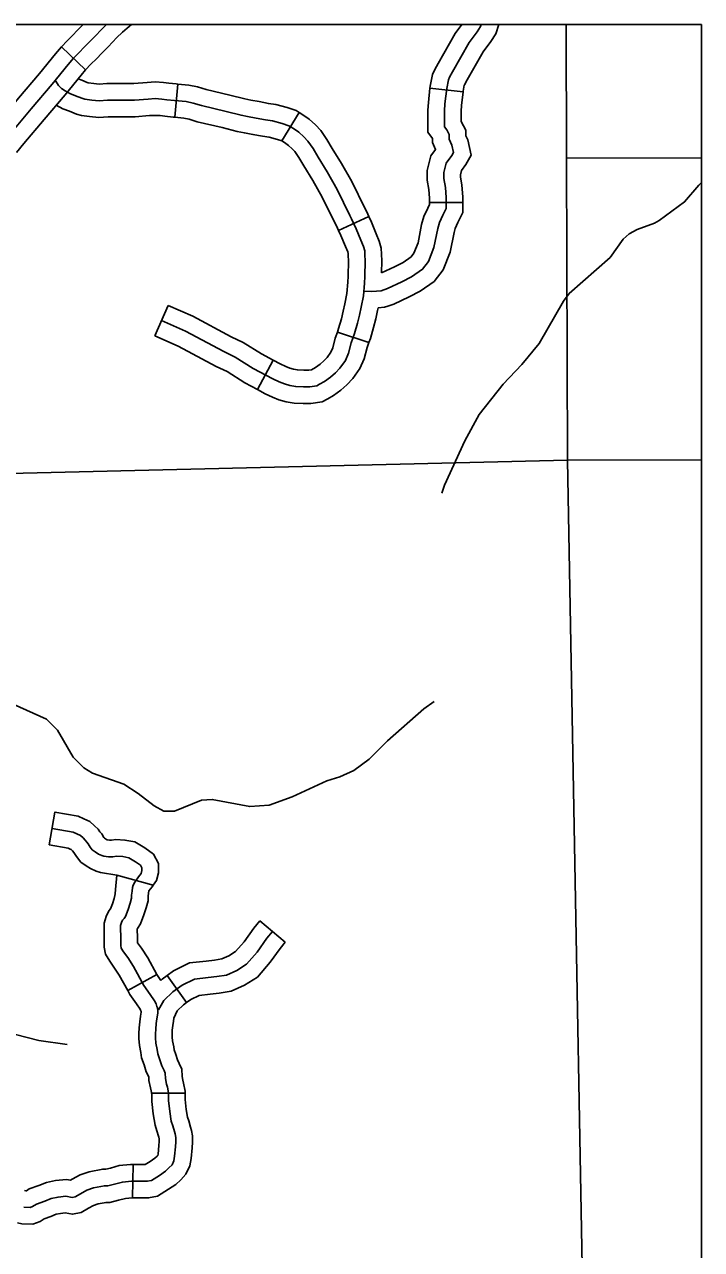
# Model space of a CAD drawing. Extents: x 1377389 to 1380723, y 1168351 to 1170484.
# Drawn here: x 1379787 to 1379848, y 1169469.1 to 1169579.4 of the extents above; entities that cross this region are included whole.
import ezdxf

# ---------------------------------------------------------------- set-up
doc = ezdxf.new("R2010")
doc.units = 0
doc.layers.add('B_Fill', color=7, linetype='Continuous')
doc.layers.add('B_Text', color=7, linetype='Continuous')

msp = doc.modelspace()

# ---------------------------------------------------------------- linework, layer by layer
at = {"layer": 'B_Fill'}
for p, q in [((1379790.37, 1169577.43), (1379792.54, 1169575.35)), ((1379800.86, 1169574.06), (1379800.58, 1169571.07)), ((1379823.57, 1169573.68), (1379826.55, 1169573.35)), ((1379811.78, 1169571.5), (1379810.21, 1169568.95)), ((1379823.54, 1169563.39), (1379826.54, 1169563.39)), ((1379818.07, 1169562.13), (1379815.34, 1169560.88)), ((1379798.78, 1169551.39), (1379799.99, 1169554.13)), ((1379818.07, 1169550.78), (1379815.23, 1169551.73)), ((1379808.02, 1169546.55), (1379809.44, 1169549.19)), ((1379798.63, 1169501.91), (1379795.37, 1169502.81)), ((1379808.24, 1169498.69), (1379810.53, 1169496.76)), ((1379798.96, 1169493.87), (1379796.35, 1169492.41)), ((1379799.88, 1169493.76), (1379801.64, 1169491.33)), ((1379801.51, 1169483.16), (1379798.51, 1169483.16)), ((1379796.78, 1169473.76), (1379796.84, 1169476.76))]:
    msp.add_line(p, q, dxfattribs=at)
for points in [[(1379790.37, 1169577.42), (1379790.88, 1169577.95), (1379791.34, 1169578.41), (1379791.85, 1169578.96), (1379792.33, 1169579.43)], [(1379791.46, 1169576.39), (1379791.95, 1169576.9), (1379792.42, 1169577.38), (1379792.92, 1169577.91), (1379793.45, 1169578.43), (1379793.91, 1169578.92), (1379794.28, 1169579.29), (1379794.42, 1169579.43)], [(1379792.54, 1169575.35), (1379793.02, 1169575.85), (1379793.51, 1169576.34), (1379793.99, 1169576.86), (1379794.53, 1169577.38), (1379794.99, 1169577.88), (1379795.33, 1169578.22), (1379795.86, 1169578.73), (1379796.3, 1169579.11), (1379796.69, 1169579.43)], [(1379828.19, 1169579.43), (1379828.13, 1169579.26), (1379827.82, 1169578.76), (1379827.1, 1169577.81), (1379825.61, 1169575.17), (1379825.34, 1169574.68), (1379825.23, 1169574.45), (1379825.08, 1169573.65), (1379824.92, 1169572.27), (1379824.89, 1169571.66), (1379824.89, 1169570.67), (1379824.89, 1169570.21), (1379825.08, 1169569.95), (1379825.31, 1169569.53), (1379825.31, 1169569.11), (1379825.53, 1169568.57), (1379825.69, 1169567.89), (1379825.53, 1169567.62), (1379825.04, 1169566.93), (1379824.81, 1169566.09), (1379824.81, 1169565.56), (1379824.96, 1169564.76), (1379825.04, 1169563.84), (1379825.04, 1169563.12), (1379825.04, 1169562.85), (1379824.73, 1169562.24), (1379824.43, 1169561.59), (1379824.28, 1169561.06), (1379823.93, 1169559.34), (1379823.44, 1169558.08), (1379822.9, 1169557.39), (1379821.91, 1169556.71), (1379821.04, 1169556.25), (1379819.74, 1169555.64), (1379819.17, 1169555.45), (1379818.33, 1169555.37), (1379817.64, 1169555.41)], [(1379826.44, 1169579.43), (1379825.84, 1169578.63), (1379824.3, 1169575.9), (1379824.01, 1169575.37), (1379823.79, 1169574.93), (1379823.59, 1169573.87), (1379823.57, 1169573.68)], [(1379829.78, 1169579.43), (1379829.49, 1169578.6), (1379829.06, 1169577.91), (1379828.35, 1169576.98), (1379826.92, 1169574.45), (1379826.68, 1169573.99), (1379826.66, 1169573.96), (1379826.56, 1169573.42), (1379826.55, 1169573.35)], [(1379835.83, 1169579.43), (1379835.88, 1169567.4)], [(1379784.01, 1169569.82), (1379784.68, 1169570.63), (1379786.5, 1169572.8), (1379788.39, 1169575.02), (1379789.83, 1169576.79), (1379790.37, 1169577.43)], [(1379785.84, 1169569.67), (1379787.65, 1169571.83), (1379789.54, 1169574.06), (1379790.98, 1169575.83), (1379791.46, 1169576.39)], [(1379792.54, 1169575.35), (1379792.14, 1169574.87), (1379790.7, 1169573.1), (1379788.8, 1169570.87), (1379786.99, 1169568.71), (1379786.33, 1169567.91)], [(1379799.39, 1169552.76), (1379801.55, 1169551.8), (1379804.99, 1169549.96), (1379806.02, 1169549.47), (1379807.64, 1169548.45), (1379809.4, 1169547.51), (1379809.98, 1169547.24), (1379810.45, 1169547.05), (1379810.94, 1169546.91), (1379811.48, 1169546.82), (1379812.16, 1169546.8), (1379812.73, 1169546.79), (1379813.37, 1169546.88), (1379813.63, 1169547.03), (1379814.07, 1169547.28), (1379814.6, 1169547.66), (1379815.06, 1169548.06), (1379815.46, 1169548.48), (1379815.95, 1169549.17), (1379816.23, 1169549.81), (1379816.48, 1169550.75), (1379816.77, 1169551.61), (1379817.04, 1169552.53), (1379817.22, 1169553.26), (1379817.38, 1169553.96), (1379817.57, 1169554.99), (1379817.68, 1169556.14), (1379817.7, 1169556.73), (1379817.72, 1169558.14), (1379817.71, 1169558.68), (1379817.69, 1169559.03), (1379817.58, 1169559.43), (1379817.34, 1169560), (1379816.92, 1169561.02), (1379816.51, 1169561.92), (1379816.36, 1169562.23), (1379815.2, 1169564.58), (1379814.31, 1169566.16), (1379813.49, 1169567.48), (1379813.03, 1169568.27), (1379812.57, 1169568.93), (1379812.21, 1169569.32), (1379811.75, 1169569.72), (1379811.28, 1169570.05), (1379810.86, 1169570.31), (1379810.26, 1169570.51), (1379809.38, 1169570.74), (1379808.75, 1169570.84), (1379807.9, 1169571), (1379807.14, 1169571.13), (1379806.55, 1169571.26), (1379805.2, 1169571.59), (1379802.99, 1169572.12), (1379802.24, 1169572.35), (1379801.61, 1169572.48), (1379800.56, 1169572.58), (1379799.87, 1169572.65), (1379799.41, 1169572.71), (1379798.81, 1169572.75), (1379798.19, 1169572.71), (1379796.94, 1169572.61), (1379796.11, 1169572.61), (1379795.19, 1169572.61), (1379794.5, 1169572.61), (1379793.75, 1169572.55), (1379793.09, 1169572.61), (1379792.46, 1169572.71), (1379792.2, 1169572.78), (1379791.64, 1169573.01), (1379791.11, 1169573.21), (1379790.69, 1169573.44), (1379790.36, 1169573.67), (1379790.09, 1169573.93), (1379789.86, 1169574.33)], [(1379800.86, 1169574.06), (1379800.7, 1169574.07), (1379800.04, 1169574.14), (1379799.55, 1169574.21), (1379798.82, 1169574.25), (1379798.09, 1169574.21), (1379796.88, 1169574.11), (1379796.11, 1169574.11), (1379795.19, 1169574.11), (1379794.44, 1169574.11), (1379793.76, 1169574.05), (1379793.28, 1169574.1), (1379792.76, 1169574.18), (1379792.67, 1169574.21), (1379792.19, 1169574.41), (1379791.86, 1169574.53)], [(1379811.78, 1169571.5), (1379811.5, 1169571.68), (1379810.69, 1169571.95), (1379809.68, 1169572.21), (1379809.01, 1169572.31), (1379808.17, 1169572.48), (1379807.43, 1169572.6), (1379806.89, 1169572.72), (1379805.55, 1169573.05), (1379803.39, 1169573.57), (1379802.61, 1169573.8), (1379801.84, 1169573.97), (1379800.86, 1169574.06)], [(1379823.57, 1169573.68), (1379823.43, 1169572.4), (1379823.39, 1169571.71), (1379823.39, 1169570.67), (1379823.39, 1169569.73), (1379823.8, 1169569.15), (1379823.81, 1169569.14), (1379823.81, 1169568.8), (1379824.08, 1169568.16), (1379823.66, 1169567.59), (1379823.31, 1169566.29), (1379823.31, 1169565.42), (1379823.47, 1169564.56), (1379823.54, 1169563.78), (1379823.54, 1169563.39)], [(1379826.55, 1169573.35), (1379826.42, 1169572.14), (1379826.39, 1169571.62), (1379826.39, 1169570.68), (1379826.81, 1169569.91), (1379826.81, 1169569.41), (1379826.97, 1169569.03), (1379827.28, 1169567.65), (1379826.8, 1169566.81), (1379826.41, 1169566.28), (1379826.31, 1169565.89), (1379826.31, 1169565.7), (1379826.45, 1169564.96), (1379826.54, 1169563.9), (1379826.54, 1169563.39)], [(1379800.58, 1169571.07), (1379800.42, 1169571.09), (1379799.69, 1169571.16), (1379799.26, 1169571.22), (1379798.81, 1169571.24), (1379798.29, 1169571.22), (1379797, 1169571.11), (1379796.11, 1169571.11), (1379795.19, 1169571.11), (1379794.57, 1169571.11), (1379793.74, 1169571.04), (1379792.9, 1169571.13), (1379792.16, 1169571.24), (1379791.73, 1169571.35), (1379791.09, 1169571.61), (1379790.49, 1169571.84), (1379789.9, 1169572.16)], [(1379818.07, 1169562.13), (1379817.87, 1169562.56), (1379817.71, 1169562.89), (1379816.53, 1169565.28), (1379815.6, 1169566.92), (1379814.77, 1169568.25), (1379814.29, 1169569.08), (1379813.74, 1169569.87), (1379813.25, 1169570.4), (1379812.67, 1169570.9), (1379812.11, 1169571.3), (1379811.78, 1169571.5)], [(1379810.22, 1169568.94), (1379809.84, 1169569.07), (1379809.07, 1169569.27), (1379808.49, 1169569.36), (1379807.62, 1169569.52), (1379806.85, 1169569.66), (1379806.21, 1169569.8), (1379804.84, 1169570.14), (1379802.6, 1169570.67), (1379801.86, 1169570.9), (1379801.38, 1169571), (1379800.58, 1169571.07)], [(1379815.34, 1169560.88), (1379815.15, 1169561.29), (1379815.01, 1169561.57), (1379813.87, 1169563.88), (1379813.02, 1169565.39), (1379812.2, 1169566.7), (1379811.76, 1169567.46), (1379811.39, 1169567.99), (1379811.16, 1169568.24), (1379810.82, 1169568.53), (1379810.45, 1169568.8), (1379810.21, 1169568.95)], [(1379835.88, 1169567.4), (1379848.03, 1169567.43)], [(1379835.88, 1169567.4), (1379835.97, 1169540.18)], [(1379848.03, 1169565.19), (1379847.78, 1169564.97), (1379846.51, 1169563.45), (1379844.23, 1169561.78), (1379843.8, 1169561.53), (1379842.23, 1169560.96), (1379841.52, 1169560.57), (1379840.97, 1169560.08), (1379839.79, 1169558.44), (1379836.12, 1169555.19), (1379835.61, 1169554.52), (1379833.41, 1169550.68), (1379831.83, 1169548.79), (1379830.15, 1169547.02)], [(1379823.54, 1169563.39), (1379823.54, 1169563.2), (1379823.38, 1169562.89), (1379823.02, 1169562.12), (1379822.82, 1169561.41), (1379822.49, 1169559.77), (1379822.12, 1169558.83), (1379821.86, 1169558.5), (1379821.14, 1169557.99), (1379820.37, 1169557.59), (1379819.2, 1169557.05)], [(1379826.54, 1169563.39), (1379826.54, 1169563.12), (1379826.54, 1169562.5), (1379826.08, 1169561.59), (1379825.84, 1169561.06), (1379825.74, 1169560.7), (1379825.38, 1169558.92), (1379824.75, 1169557.33), (1379823.95, 1169556.29), (1379822.69, 1169555.42), (1379821.7, 1169554.91), (1379820.3, 1169554.25), (1379819.78, 1169554.07)], [(1379819.2, 1169557.05), (1379819.22, 1169558.14), (1379819.21, 1169558.74), (1379819.18, 1169559.28), (1379819, 1169559.92), (1379818.72, 1169560.58), (1379818.3, 1169561.62), (1379818.07, 1169562.13)], [(1379815.23, 1169551.73), (1379815.33, 1169552.06), (1379815.59, 1169552.92), (1379815.76, 1169553.61), (1379815.91, 1169554.26), (1379816.08, 1169555.2), (1379816.18, 1169556.23), (1379816.2, 1169556.76), (1379816.22, 1169558.14), (1379816.21, 1169558.62), (1379816.2, 1169558.79), (1379816.16, 1169558.94), (1379815.95, 1169559.43), (1379815.55, 1169560.43), (1379815.34, 1169560.88)], [(1379799.99, 1169554.13), (1379802.21, 1169553.15), (1379805.67, 1169551.3), (1379806.74, 1169550.79), (1379808.4, 1169549.75), (1379809.44, 1169549.19)], [(1379818.07, 1169550.78), (1379818.2, 1169551.15), (1379818.49, 1169552.14), (1379818.68, 1169552.92), (1379818.85, 1169553.66), (1379818.89, 1169553.92)], [(1379819.78, 1169554.07), (1379819.48, 1169553.97), (1379818.89, 1169553.92)], [(1379809.44, 1169549.19), (1379810.06, 1169548.86), (1379810.58, 1169548.62), (1379810.95, 1169548.47), (1379811.26, 1169548.38), (1379811.62, 1169548.32), (1379812.2, 1169548.3), (1379812.64, 1169548.29), (1379812.88, 1169548.33), (1379812.89, 1169548.33), (1379813.25, 1169548.54), (1379813.67, 1169548.84), (1379814.02, 1169549.14), (1379814.3, 1169549.44), (1379814.64, 1169549.92), (1379814.81, 1169550.31), (1379815.04, 1169551.17), (1379815.23, 1169551.73)], [(1379798.78, 1169551.39), (1379800.89, 1169550.45), (1379804.32, 1169548.62), (1379805.29, 1169548.16), (1379806.89, 1169547.15), (1379808.02, 1169546.55)], [(1379808.02, 1169546.55), (1379808.73, 1169546.17), (1379809.38, 1169545.87), (1379809.96, 1169545.63), (1379810.61, 1169545.44), (1379811.33, 1169545.33), (1379812.13, 1169545.3), (1379812.82, 1169545.29), (1379813.85, 1169545.43), (1379814.38, 1169545.72), (1379814.89, 1169546.02), (1379815.53, 1169546.48), (1379816.09, 1169546.97), (1379816.62, 1169547.53), (1379817.26, 1169548.43), (1379817.65, 1169549.31), (1379817.92, 1169550.32), (1379818.07, 1169550.78)], [(1379830.15, 1169547.02), (1379828.01, 1169544.31), (1379826.7, 1169541.93), (1379824.88, 1169537.94), (1379824.64, 1169537.21)], [(1379764.28, 1169538.47), (1379835.97, 1169540.18)], [(1379835.97, 1169540.18), (1379848.03, 1169540.22)], [(1379835.97, 1169540.18), (1379837.91, 1169432.94)], [(1379786.03, 1169518.22), (1379789.01, 1169516.86), (1379790, 1169515.88), (1379791.43, 1169513.45), (1379792.38, 1169512.47), (1379793.17, 1169512.01), (1379795.98, 1169511.01), (1379797.28, 1169510.17), (1379798.71, 1169509.06), (1379799.6, 1169508.58), (1379800.54, 1169508.56), (1379802.99, 1169509.57), (1379803.95, 1169509.63), (1379807.33, 1169508.99), (1379809.08, 1169509.11), (1379811.14, 1169509.87), (1379814.29, 1169511.29), (1379815.44, 1169511.67), (1379816.72, 1169512.24), (1379818.08, 1169513.26), (1379819.74, 1169514.9), (1379823.02, 1169517.78), (1379823.94, 1169518.46)], [(1379798.63, 1169501.91), (1379798.92, 1169502.33), (1379799.11, 1169503.03), (1379799.11, 1169503.85), (1379798.65, 1169504.71), (1379797.87, 1169505.27), (1379796.97, 1169505.8), (1379796.08, 1169505.97), (1379795.28, 1169506.02), (1379794.88, 1169505.96), (1379794.72, 1169505.96), (1379794.5, 1169506), (1379794.49, 1169506), (1379794.43, 1169506.03), (1379794.24, 1169506.15), (1379794.19, 1169506.19), (1379793.99, 1169506.52), (1379793.82, 1169506.72), (1379793.66, 1169506.94), (1379793.35, 1169507.25), (1379792.93, 1169507.64), (1379792.37, 1169507.89), (1379791.86, 1169508.12), (1379789.78, 1169508.49), (1379789.25, 1169505.54)], [(1379791.34, 1169473.79), (1379791.6, 1169473.84), (1379792.07, 1169474.12), (1379792.65, 1169474.44), (1379793.26, 1169474.65), (1379794.23, 1169474.84), (1379794.54, 1169474.84), (1379795.16, 1169474.98), (1379795.86, 1169475.17), (1379796.67, 1169475.26), (1379797.52, 1169475.24), (1379798.09, 1169475.24), (1379798.47, 1169475.31), (1379799.19, 1169475.77), (1379799.73, 1169476.14), (1379800.05, 1169476.44), (1379800.33, 1169476.73), (1379800.49, 1169477.07), (1379800.56, 1169477.49), (1379800.64, 1169478.35), (1379800.66, 1169478.79), (1379800.66, 1169479.19), (1379800.61, 1169479.51), (1379800.56, 1169479.72), (1379800.4, 1169480.23), (1379800.26, 1169480.65), (1379800.12, 1169481.51), (1379800.01, 1169482.51), (1379800.01, 1169483.21), (1379799.91, 1169483.72), (1379799.84, 1169483.98), (1379799.73, 1169484.49), (1379799.72, 1169484.98), (1379799.61, 1169485.21), (1379799.42, 1169485.63), (1379799.24, 1169486.19), (1379799.05, 1169486.72), (1379799, 1169487.1), (1379798.87, 1169487.68), (1379798.84, 1169488.16), (1379798.84, 1169488.53), (1379798.86, 1169488.95), (1379798.91, 1169489.44), (1379798.96, 1169489.88), (1379799.05, 1169490.37), (1379799.04, 1169490.58), (1379799.01, 1169490.87), (1379798.97, 1169490.98), (1379798.9, 1169491.22), (1379798.75, 1169491.5), (1379798.37, 1169492.06), (1379797.8, 1169492.87), (1379796.85, 1169494.58), (1379796.34, 1169495.38), (1379795.97, 1169495.89), (1379795.76, 1169496.23), (1379795.71, 1169496.48), (1379795.71, 1169496.85), (1379795.71, 1169497.14), (1379795.7, 1169498.11), (1379795.7, 1169498.26), (1379795.78, 1169498.55), (1379795.88, 1169498.75), (1379796.02, 1169498.9), (1379796.14, 1169499.09), (1379796.37, 1169499.73), (1379796.56, 1169500.29), (1379796.68, 1169500.73), (1379796.69, 1169501.02), (1379796.73, 1169501.36), (1379796.76, 1169501.7), (1379796.83, 1169501.9), (1379796.97, 1169502.19), (1379797.32, 1169502.65), (1379797.54, 1169502.97), (1379797.61, 1169503.22), (1379797.61, 1169503.48), (1379797.49, 1169503.7), (1379797.05, 1169504.02), (1379796.44, 1169504.37), (1379795.9, 1169504.48), (1379795.34, 1169504.51), (1379794.99, 1169504.46), (1379794.6, 1169504.46), (1379794.19, 1169504.53), (1379793.99, 1169504.58), (1379793.7, 1169504.71), (1379793.41, 1169504.9), (1379793.14, 1169505.09), (1379792.95, 1169505.32), (1379792.77, 1169505.64), (1379792.65, 1169505.78), (1379792.51, 1169505.97), (1379792.31, 1169506.17), (1379792.09, 1169506.37), (1379791.75, 1169506.53), (1379791.41, 1169506.68), (1379789.52, 1169507.02)], [(1379795.37, 1169502.81), (1379793.88, 1169503.06), (1379793.48, 1169503.16), (1379792.97, 1169503.4), (1379792.58, 1169503.65), (1379792.1, 1169503.98), (1379791.71, 1169504.48), (1379791.54, 1169504.77), (1379791.48, 1169504.84), (1379791.37, 1169504.99), (1379791.27, 1169505.09), (1379791.25, 1169505.11), (1379791.14, 1169505.16), (1379790.97, 1169505.23), (1379789.25, 1169505.54)], [(1379796.35, 1169492.41), (1379795.56, 1169493.81), (1379795.1, 1169494.53), (1379794.72, 1169495.06), (1379794.34, 1169495.68), (1379794.21, 1169496.33), (1379794.21, 1169496.85), (1379794.21, 1169497.13), (1379794.2, 1169498.09), (1379794.2, 1169498.47), (1379794.38, 1169499.1), (1379794.63, 1169499.6), (1379794.79, 1169499.78), (1379794.96, 1169500.23), (1379795.12, 1169500.72), (1379795.19, 1169500.97), (1379795.2, 1169501.14), (1379795.24, 1169501.51), (1379795.37, 1169502.81)], [(1379798.96, 1169493.87), (1379798.14, 1169495.35), (1379797.58, 1169496.23), (1379797.22, 1169496.72), (1379797.21, 1169496.73), (1379797.21, 1169496.85), (1379797.21, 1169497.15), (1379797.2, 1169497.97), (1379797.22, 1169498), (1379797.49, 1169498.42), (1379797.79, 1169499.24), (1379798, 1169499.86), (1379798.17, 1169500.49), (1379798.19, 1169500.9), (1379798.22, 1169501.21), (1379798.24, 1169501.37), (1379798.25, 1169501.4), (1379798.53, 1169501.76), (1379798.63, 1169501.91)], [(1379808.24, 1169498.69), (1379807.69, 1169498.04), (1379806.82, 1169496.81), (1379806.05, 1169495.93), (1379805.45, 1169495.55), (1379804.81, 1169495.26), (1379804.16, 1169495.16), (1379803.41, 1169495.07), (1379801.91, 1169494.9), (1379800.45, 1169494.18), (1379799.88, 1169493.76)], [(1379809.38, 1169497.73), (1379808.88, 1169497.13), (1379808, 1169495.88), (1379807.04, 1169494.78), (1379806.16, 1169494.22), (1379805.24, 1169493.81), (1379804.37, 1169493.67), (1379803.58, 1169493.58), (1379802.34, 1169493.44), (1379801.24, 1169492.89), (1379800.41, 1169492.29), (1379799.58, 1169491.51), (1379799.12, 1169490.68)], [(1379810.53, 1169496.76), (1379810.07, 1169496.21), (1379809.18, 1169494.96), (1379808.02, 1169493.63), (1379806.87, 1169492.9), (1379805.67, 1169492.36), (1379804.57, 1169492.19), (1379803.75, 1169492.09), (1379802.77, 1169491.98), (1379802.02, 1169491.6), (1379801.64, 1169491.33)], [(1379799.32, 1169493.32), (1379799.08, 1169493.67), (1379798.96, 1169493.87)], [(1379799.88, 1169493.76), (1379799.45, 1169493.45), (1379799.32, 1169493.32)], [(1379798.51, 1169483.06), (1379798.45, 1169483.37), (1379798.38, 1169483.64), (1379798.24, 1169484.31), (1379798.23, 1169484.63), (1379798.01, 1169485.09), (1379797.82, 1169485.71), (1379797.59, 1169486.36), (1379797.52, 1169486.85), (1379797.39, 1169487.47), (1379797.34, 1169488.1), (1379797.34, 1169488.56), (1379797.36, 1169489.06), (1379797.42, 1169489.61), (1379797.48, 1169490.1), (1379797.54, 1169490.46), (1379797.54, 1169490.48), (1379797.54, 1169490.54), (1379797.5, 1169490.64), (1379797.46, 1169490.73), (1379797.14, 1169491.21), (1379796.53, 1169492.07), (1379796.35, 1169492.41)], [(1379801.64, 1169491.33), (1379801.37, 1169491.13), (1379800.78, 1169490.58), (1379800.5, 1169489.94)], [(1379759.68, 1169489.05), (1379761.78, 1169488.14), (1379763.98, 1169486.59), (1379765.01, 1169486.13), (1379766.58, 1169486.36), (1379768.62, 1169486.94), (1379771.95, 1169487.33), (1379773.3, 1169487.57), (1379775.77, 1169488.76), (1379778.21, 1169489.47), (1379779.9, 1169489.78), (1379780.93, 1169489.8), (1379788.33, 1169487.93), (1379790.87, 1169487.57)], [(1379801.51, 1169483.16), (1379801.51, 1169483.36), (1379801.37, 1169484.06), (1379801.3, 1169484.33), (1379801.23, 1169484.67), (1379801.2, 1169485.34), (1379800.97, 1169485.84), (1379800.82, 1169486.17), (1379800.66, 1169486.67), (1379800.51, 1169487.08), (1379800.48, 1169487.36), (1379800.36, 1169487.9), (1379800.34, 1169488.21), (1379800.34, 1169488.49), (1379800.35, 1169488.84), (1379800.4, 1169489.27), (1379800.45, 1169489.66), (1379800.5, 1169489.94)], [(1379796.78, 1169473.76), (1379797.51, 1169473.74), (1379798.22, 1169473.74), (1379799.03, 1169473.89), (1379800.01, 1169474.52), (1379800.68, 1169474.96), (1379801.11, 1169475.38), (1379801.58, 1169475.88), (1379801.93, 1169476.62), (1379802.04, 1169477.29), (1379802.14, 1169478.24), (1379802.16, 1169478.76), (1379802.16, 1169479.32), (1379802.08, 1169479.81), (1379802, 1169480.12), (1379801.83, 1169480.69), (1379801.72, 1169481.01), (1379801.61, 1169481.71), (1379801.51, 1169482.59), (1379801.51, 1169483.16)], [(1379796.84, 1169476.76), (1379797.54, 1169476.74), (1379797.92, 1169476.74), (1379798.37, 1169477.02), (1379798.79, 1169477.31), (1379798.99, 1169477.5), (1379799.05, 1169477.56), (1379799.07, 1169477.69), (1379799.15, 1169478.46), (1379799.16, 1169478.82), (1379799.16, 1169479.07), (1379799.14, 1169479.2), (1379799.11, 1169479.31), (1379798.97, 1169479.77), (1379798.8, 1169480.29), (1379798.63, 1169481.31), (1379798.51, 1169482.43), (1379798.51, 1169483.16)], [(1379787.04, 1169474.42), (1379787.17, 1169474.39), (1379787.21, 1169474.39), (1379787.46, 1169474.55), (1379788.33, 1169474.86), (1379789.01, 1169475.14), (1379789.83, 1169475.31), (1379790.82, 1169475.41), (1379791.19, 1169475.34), (1379791.33, 1169475.42), (1379792.04, 1169475.81), (1379792.87, 1169476.1), (1379794.08, 1169476.34), (1379794.37, 1169476.34), (1379794.79, 1169476.43), (1379795.58, 1169476.65), (1379796.6, 1169476.76), (1379796.84, 1169476.76)], [(1379786.42, 1169471.48), (1379786.8, 1169471.4), (1379787.79, 1169471.36), (1379788.44, 1169471.61), (1379788.8, 1169471.84), (1379789.41, 1169472.06), (1379789.88, 1169472.26), (1379790.28, 1169472.34), (1379790.7, 1169472.38), (1379791.35, 1169472.26), (1379792.14, 1169472.42), (1379792.81, 1169472.82), (1379793.26, 1169473.06), (1379793.66, 1169473.2), (1379794.38, 1169473.34), (1379794.71, 1169473.34), (1379795.52, 1169473.53), (1379796.14, 1169473.69), (1379796.73, 1169473.76), (1379796.78, 1169473.76)], [(1379786.98, 1169472.9), (1379787.54, 1169472.87), (1379787.76, 1169472.96), (1379788.13, 1169473.19), (1379788.87, 1169473.46), (1379789.44, 1169473.7), (1379790.06, 1169473.82), (1379790.76, 1169473.89), (1379791.34, 1169473.79)]]:
    msp.add_lwpolyline(points, dxfattribs=at)
at = {"layer": 'B_Text'}
msp.add_lwpolyline([(1378340.61, 1169579.43), (1379848.03, 1169579.43), (1379848.03, 1168702.1), (1378340.61, 1168702.1)], close=True, dxfattribs=at)

doc.saveas('drawing.dxf')
